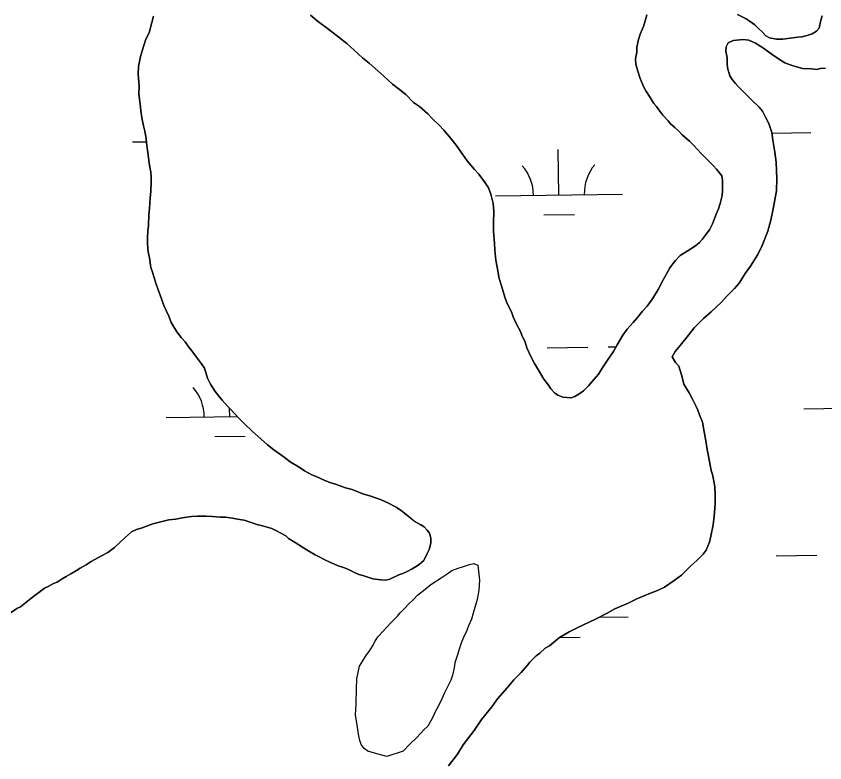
# Model space of a CAD drawing. Extents: x 3767014 to 3805179, y 361544 to 387384.
# Drawn here: x 3783449 to 3784085, y 375235 to 375823 of the extents above; entities that cross this region are included whole.
import ezdxf

# ---------------------------------------------------------------- set-up
doc = ezdxf.new("R2010")
doc.units = 0
doc.layers.add('V-TOPO-SHOR', color=7, linetype='Continuous')
doc.layers.add('V-WETL-SWMP', color=7, linetype='Continuous')

msp = doc.modelspace()

# ---------------------------------------------------------------- linework, layer by layer
at = {"layer": 'V-TOPO-SHOR'}
for points in [[(3783712.882, 375449.982), (3783707.793, 375451.295), (3783699.984, 375454.254), (3783695.288, 375455.558), (3783690.995, 375457.244), (3783684.763, 375460.164), (3783681.249, 375461.438), (3783675.42, 375464.742), (3783671.158, 375467.611), (3783664.168, 375471.732), (3783659.534, 375475.4), (3783651.403, 375481.126), (3783646.384, 375485.197), (3783639.062, 375491.693), (3783634.436, 375495.753), (3783627.89, 375501.833), (3783624.82, 375505.067), (3783619.831, 375510.32), (3783617.144, 375513.148), (3783614.842, 375515.571), (3783610.632, 375520.41), (3783608.338, 375523.229), (3783605.288, 375527.249), (3783601.491, 375532.866), (3783599.249, 375537.655), (3783597.785, 375542.027), (3783596.693, 375545.603), (3783594.412, 375548.814), (3783590.604, 375554.037), (3783586.797, 375559.261), (3783584.503, 375562.077), (3783581.454, 375566.097), (3783578.394, 375569.724), (3783574.96, 375574.15), (3783570.415, 375581.361), (3783568.578, 375586.532), (3783564.853, 375594.906), (3783563.014, 375600.078), (3783560.065, 375608.038), (3783558.227, 375613.209), (3783556.046, 375620.361), (3783554.582, 375624.734), (3783553.593, 375632.25), (3783552.534, 375637.007), (3783551.907, 375643.329), (3783552.02, 375647.663), (3783552.182, 375653.967), (3783552.665, 375657.502), (3783552.899, 375666.562), (3783553.415, 375671.278), (3783554.021, 375679.54), (3783554.547, 375684.652), (3783554.74, 375692.135), (3783554.832, 375695.68), (3783554.539, 375699.631), (3783553.853, 375703.59), (3783553.155, 375707.155), (3783552.52, 375713.084), (3783551.834, 375717.043), (3783551.197, 375722.972), (3783550.889, 375726.372), (3783549.855, 375732.073), (3783548.778, 375736.2), (3783547.363, 375742.465), (3783546.724, 375748.236), (3783546.064, 375753.299), (3783545.09, 375761.366), (3783545.239, 375767.194), (3783544.698, 375776.826), (3783544.932, 375782.813), (3783546.322, 375790.898), (3783548.033, 375796.057), (3783550.613, 375804.425), (3783553.187, 375809.484), (3783555.362, 375817.469), (3783556.755, 375822.558)], [(3783680.313, 375823.4), (3783685.322, 375818.933), (3783694.606, 375811.994)], [(3783972.737, 375729.155), (3783970.05, 375731.983), (3783966.969, 375734.822), (3783963.496, 375737.67), (3783961.585, 375740.085), (3783957.364, 375744.529), (3783955.083, 375747.741), (3783952.416, 375751.357), (3783950.508, 375753.772), (3783947.476, 375758.581), (3783944.065, 375763.793), (3783942.559, 375766.59), (3783939.579, 375773.367), (3783937.763, 375779.327), (3783936.329, 375784.883), (3783936.036, 375788.832), (3783936.966, 375794.326), (3783937.066, 375798.267), (3783938.402, 375804.144), (3783939.694, 375808.447), (3783942.209, 375814.294), (3783943.514, 375818.992), (3783944.816, 375823.689)], [(3784016.166, 375823.824), (3784020.449, 375821.743), (3784023.177, 375820.49), (3784026.277, 375818.44), (3784029.751, 375815.591), (3784032.448, 375813.156), (3784035.911, 375809.914), (3784038.598, 375807.085), (3784041.316, 375805.439), (3784046.811, 375804.509), (3784051.931, 375804.376), (3784055.496, 375805.072), (3784063.799, 375806.043), (3784066.961, 375806.354), (3784070.93, 375807.436), (3784074.901, 375808.517), (3784078.505, 375810.788), (3784080.537, 375813.1), (3784081.881, 375819.373), (3784082.759, 375822.898)], [(3783694.606, 375811.994), (3783700.402, 375807.509), (3783708.907, 375800.982), (3783714.682, 375795.711), (3783721.228, 375789.628), (3783726.247, 375785.559), (3783733.186, 375779.466), (3783737.81, 375775.407), (3783744.741, 375768.921), (3783750.154, 375764.839), (3783755.173, 375760.77), (3783761.324, 375754.698), (3783765.97, 375751.425), (3783772.524, 375745.738), (3783775.979, 375742.1), (3783781.361, 375736.839), (3783785.199, 375732.798), (3783790.936, 375725.95), (3783794.753, 375721.121), (3783799.693, 375713.897), (3783803.5, 375708.677), (3783809.236, 375701.826), (3783812.689, 375698.191), (3783817.639, 375691.361), (3783820.296, 375687.351), (3783822.143, 375682.573), (3783823.921, 375675.039), (3783824.556, 375669.11), (3783824.312, 375659.656), (3783824.15, 375653.352), (3783825.088, 375643.868), (3783825.342, 375638.345), (3783825.926, 375630.445), (3783826.966, 375624.899), (3783828.713, 375616.183), (3783830.53, 375610.223), (3783833.065, 375601.487), (3783834.902, 375596.315), (3783838.285, 375589.922), (3783839.76, 375585.94), (3783841.99, 375580.759), (3783845.373, 375574.365), (3783846.485, 375571.578), (3783849.101, 375565.991), (3783850.565, 375561.618), (3783853.918, 375554.043), (3783856.553, 375549.244), (3783861.077, 375541.245), (3783863.724, 375536.84), (3783867.541, 375532.012), (3783869.439, 375529.203), (3783872.116, 375525.981), (3783874.834, 375524.334), (3783878.731, 375522.657), (3783885.418, 375522.092), (3783888.205, 375523.202), (3783892.205, 375525.465), (3783895.023, 375527.757), (3783899.066, 375531.595), (3783901.915, 375535.068), (3783906.793, 375540.856), (3783909.672, 375545.513), (3783914.995, 375553.258), (3783918.684, 375558.683), (3783921.571, 375563.734), (3783926.108, 375571.5), (3783929.38, 375576.145), (3783934.25, 375581.539), (3783937.503, 375585.398), (3783941.572, 375590.415), (3783945.22, 375594.263), (3783949.311, 375600.072), (3783953.838, 375607.444), (3783957.565, 375614.444), (3783962.949, 375624.553), (3783965.394, 375627.646), (3783967.434, 375630.351), (3783971.082, 375634.199), (3783976.687, 375637.603), (3783979.495, 375639.502), (3783983.101, 375641.775), (3783986.325, 375644.45), (3783988.355, 375646.764), (3783991.617, 375651.016), (3783994.073, 375654.499), (3783996.557, 375659.167), (3783999.508, 375666.578), (3784001.193, 375670.873), (3784002.488, 375675.176), (3784004.225, 375681.437), (3784004.327, 375685.377), (3784004.448, 375690.104), (3784004.53, 375693.256), (3784003.833, 375696.819), (3783999.631, 375702.054), (3783997.339, 375704.872), (3783991.572, 375710.539), (3783987.734, 375714.577), (3783981.977, 375720.639), (3783978.522, 375724.277), (3783972.737, 375729.155)], [(3784085.493, 375781.612), (3784081.62, 375781.24), (3784078.612, 375780.687), (3784074.362, 375781.033), (3784067.667, 375781.285), (3784062.576, 375782.597), (3784057.573, 375784.146), (3784053.356, 375785.751), (3784048.469, 375788.873), (3784042.739, 375792.883), (3784036.784, 375797.372), (3784030.416, 375801.163), (3784025.196, 375803.583), (3784020.563, 375804.253), (3784012.814, 375803.35), (3784008.904, 375801.56), (3784007.247, 375798.449), (3784007.157, 375794.904), (3784008.208, 375789.751), (3784008.095, 375785.418), (3784008.398, 375781.862), (3784010.205, 375775.509), (3784012.103, 375772.702), (3784014.78, 375769.478), (3784016.689, 375767.065), (3784019.386, 375764.63), (3784023.992, 375759.781), (3784027.455, 375756.539), (3784033.222, 375750.872), (3784035.899, 375747.65), (3784038.524, 375742.459), (3784040.775, 375738.064), (3784043.352, 375730.902), (3784043.986, 375724.973), (3784045.715, 375715.468), (3784046.694, 375707.561), (3784047.146, 375694.54), (3784046.903, 375685.086), (3784044.175, 375670.965), (3784042.364, 375661.946), (3784040.173, 375653.33), (3784035.547, 375642.019), (3784032.212, 375635.008), (3784026.453, 375625.696), (3784022.364, 375619.89), (3784017.442, 375612.525), (3784013.787, 375608.284), (3784007.714, 375602.134), (3784003.653, 375597.507), (3783995.574, 375589.832), (3783989.524, 375584.47), (3783982.239, 375577.167), (3783977.754, 375571.371), (3783971.239, 375563.261), (3783967.178, 375558.634), (3783964.702, 375554.362), (3783967.348, 375549.959), (3783970.035, 375547.129), (3783972.227, 375540.372), (3783973.308, 375536.401), (3783974.002, 375532.838), (3783978.164, 375526.028), (3783980.799, 375521.232), (3783983.8, 375515.241), (3783984.91, 375512.454), (3783986.395, 375508.868), (3783988.606, 375502.898), (3783989.989, 375495.372), (3783991.029, 375489.828), (3783992.391, 375481.515), (3783993.442, 375476.362), (3783994.834, 375469.233), (3783995.512, 375464.879), (3783996.612, 375461.696), (3783997.663, 375456.546), (3783998.339, 375452.192), (3783998.56, 375445.484), (3783998.783, 375438.777), (3783997.741, 375428.951), (3783997.173, 375422.264), (3783995.365, 375413.245), (3783994.062, 375408.549), (3783991.535, 375402.306), (3783989.092, 375399.216), (3783984.234, 375394.217), (3783979.395, 375390.004), (3783972.112, 375382.703), (3783966.486, 375378.511), (3783958.859, 375373.19), (3783953.272, 375370.573)], [(3783444.715, 375353.212), (3783449.128, 375356.251), (3783451.926, 375357.756), (3783455.946, 375360.806), (3783458.764, 375363.097), (3783463.593, 375366.917), (3783466.401, 375368.815), (3783470.827, 375372.248), (3783473.625, 375373.753), (3783478.018, 375376.006), (3783480.807, 375377.116), (3783484.817, 375379.772), (3783488.018, 375381.661), (3783491.614, 375383.539), (3783496.017, 375386.185), (3783498.825, 375388.083), (3783503.624, 375390.719), (3783507.634, 375393.375), (3783515.633, 375397.899), (3783520.827, 375400.527), (3783526.047, 375404.334), (3783534.131, 375412.01), (3783536.959, 375414.695), (3783539.372, 375416.603), (3783543.361, 375418.471), (3783547.736, 375419.936), (3783556.089, 375422.874), (3783561.25, 375424.318), (3783568.787, 375426.096), (3783574.321, 375426.741), (3783579.078, 375427.802), (3783586.592, 375428.791), (3783591.329, 375429.064), (3783598.026, 375428.891), (3783603.148, 375428.758), (3783609.442, 375428.203), (3783613.38, 375428.103), (3783618.885, 375427.566), (3783622.805, 375426.678), (3783627.905, 375425.756), (3783633.379, 375424.04), (3783638.065, 375422.342), (3783642.378, 375421.443), (3783649.812, 375419.28), (3783652.923, 375417.623), (3783656.812, 375415.553), (3783660.699, 375413.482), (3783663.011, 375411.453), (3783668.051, 375408.168), (3783674.648, 375404.057), (3783679.303, 375401.178), (3783683.971, 375398.694), (3783687.081, 375397.037), (3783691.354, 375394.561), (3783696.029, 375392.47), (3783699.15, 375391.206), (3783701.876, 375389.955), (3783706.179, 375388.661), (3783709.695, 375387.389), (3783714.361, 375384.902), (3783718.26, 375383.225), (3783721.392, 375382.357), (3783725.299, 375381.075), (3783729.209, 375379.791), (3783735.49, 375378.84), (3783739.43, 375378.738), (3783742.603, 375379.447), (3783749.783, 375382.809), (3783752.966, 375383.909), (3783756.156, 375385.404), (3783760.156, 375387.665), (3783762.956, 375389.171), (3783765.764, 375391.069), (3783769.391, 375394.131), (3783771.895, 375399.585), (3783773.552, 375402.696), (3783774.867, 375407.785), (3783774.967, 375411.723), (3783773.888, 375415.694), (3783771.977, 375418.109), (3783769.675, 375420.534), (3783766.958, 375422.178), (3783761.907, 375425.068), (3783758.051, 375428.32), (3783751.87, 375433.211), (3783747.606, 375436.08), (3783740.991, 375439.404), (3783735.93, 375441.898), (3783727.73, 375444.87), (3783721.467, 375446.607), (3783712.882, 375449.982)], [(3783740.272, 375239.787), (3783730.487, 375242.405), (3783725.406, 375244.113), (3783722.305, 375246.163), (3783720.021, 375249.374), (3783718.922, 375252.557), (3783717.863, 375257.314), (3783717.216, 375262.85), (3783715.5, 375272.748), (3783716.106, 375281.009), (3783716.419, 375293.222), (3783716.624, 375301.1), (3783718.846, 375310.898), (3783721.322, 375315.17), (3783724.199, 375319.825), (3783726.241, 375322.533), (3783729.111, 375326.795), (3783731.181, 375330.684), (3783733.241, 375334.178), (3783737.696, 375338.794), (3783740.131, 375341.489), (3783743.776, 375345.337), (3783748.636, 375350.336), (3783750.678, 375353.044), (3783754.717, 375356.882), (3783757.152, 375359.579), (3783761.596, 375363.8), (3783764.434, 375366.88), (3783770.466, 375371.455), (3783774.9, 375375.283), (3783782.92, 375380.596), (3783787.728, 375383.625), (3783791.345, 375386.291), (3783796.516, 375388.128), (3783799.699, 375389.23), (3783805.263, 375391.059), (3783808.829, 375391.753), (3783811.95, 375390.491), (3783813.222, 375378.634), (3783812.626, 375370.765), (3783811.252, 375363.31), (3783808.221, 375352.747), (3783806.916, 375348.049), (3783804.411, 375342.595), (3783803.138, 375339.081), (3783800.633, 375333.627), (3783798.956, 375329.727), (3783796.824, 375323.477), (3783795.945, 375319.95), (3783793.813, 375313.7), (3783793.317, 375309.77), (3783791.984, 375303.892), (3783790.7, 375299.982), (3783787.792, 375294.143), (3783785.709, 375289.863), (3783783.618, 375285.185), (3783780.71, 375279.349), (3783778.637, 375275.459), (3783776.546, 375270.784), (3783774.9, 375268.066), (3783772.426, 375263.794), (3783769.597, 375261.107), (3783763.92, 375254.947), (3783758.667, 375249.958), (3783753, 375244.191), (3783740.272, 375239.787)], [(3783953.272, 375370.573), (3783946.506, 375367.988), (3783936.94, 375363.898), (3783930.152, 375360.525), (3783919.788, 375356.063), (3783913.789, 375352.669), (3783905.001, 375348.163), (3783899.414, 375345.548), (3783890.636, 375341.44), (3783883.849, 375338.067), (3783876.243, 375333.53), (3783873.019, 375330.856), (3783868.192, 375327.036), (3783864.989, 375325.148), (3783860.555, 375321.32), (3783857.737, 375319.029), (3783852.877, 375314.029), (3783850.848, 375311.715), (3783845.969, 375305.93), (3783840.303, 375300.162), (3783835.019, 375293.992), (3783827.302, 375285.124), (3783822.807, 375278.933), (3783814.664, 375268.894), (3783808.925, 375260.37), (3783800.36, 375249.159), (3783795.834, 375241.784), (3783788.894, 375232.503)]]:
    msp.add_lwpolyline(points, dxfattribs=at)
at = {"layer": 'V-WETL-SWMP'}
for p, q in [((3784043.395, 375730.491), (3784074.054, 375730.916)), ((3783540.198, 375723.501), (3783551.136, 375723.653)), ((3783875.655, 375681.726), (3783875.155, 375717.723)), ((3783825.659, 375681.031), (3783925.65, 375682.42)), ((3783863.87, 375666.13), (3783887.868, 375666.463)), ((3783866.479, 375561.516), (3783898.476, 375561.96)), ((3783914.475, 375562.183), (3783920.735, 375562.27)), ((3783616.616, 375507.298), (3783616.526, 375513.8)), ((3784068.481, 375513.575), (3784168.471, 375514.964)), ((3783566.621, 375506.604), (3783622.622, 375507.382)), ((3783604.832, 375491.702), (3783628.83, 375492.035)), ((3784046.678, 375397.829), (3784078.675, 375398.273)), ((3783907.531, 375349.462), (3783930.27, 375349.777)), ((3783876.352, 375333.596), (3783892.488, 375333.82))]:
    msp.add_line(p, q, dxfattribs=at)
for points in [[(3783556.755, 375822.558), (3783555.363, 375817.469), (3783553.187, 375809.484), (3783550.613, 375804.426), (3783548.032, 375796.057), (3783546.323, 375790.897), (3783544.932, 375782.813), (3783544.699, 375776.827), (3783545.24, 375767.195), (3783545.09, 375761.365), (3783546.065, 375753.299), (3783546.723, 375748.237), (3783547.363, 375742.465), (3783548.778, 375736.201), (3783549.855, 375732.073), (3783550.89, 375726.371), (3783551.197, 375722.973), (3783551.833, 375717.044), (3783552.519, 375713.084), (3783553.155, 375707.155), (3783553.852, 375703.589), (3783554.538, 375699.63), (3783554.831, 375695.681), (3783554.74, 375692.135), (3783554.547, 375684.651), (3783554.021, 375679.54), (3783553.415, 375671.278), (3783552.899, 375666.561), (3783552.666, 375657.501), (3783552.181, 375653.966), (3783552.019, 375647.663), (3783551.907, 375643.33), (3783552.533, 375637.007), (3783553.593, 375632.249), (3783554.582, 375624.734), (3783556.046, 375620.361), (3783558.227, 375613.209), (3783560.065, 375608.038), (3783563.014, 375600.078), (3783564.852, 375594.907), (3783568.578, 375586.533), (3783570.416, 375581.361), (3783574.96, 375574.149), (3783578.394, 375569.725), (3783581.454, 375566.098), (3783584.504, 375562.078), (3783586.797, 375559.26), (3783590.604, 375554.037), (3783594.412, 375548.815), (3783596.694, 375545.603), (3783597.785, 375542.027), (3783599.249, 375537.654), (3783601.491, 375532.866), (3783605.288, 375527.249), (3783608.338, 375523.229), (3783610.631, 375520.411), (3783614.842, 375515.572), (3783617.145, 375513.148), (3783619.831, 375510.32), (3783624.821, 375505.067), (3783627.891, 375501.834), (3783634.436, 375495.753), (3783639.061, 375491.693), (3783646.384, 375485.197), (3783651.403, 375481.126), (3783659.534, 375475.399), (3783664.169, 375471.732), (3783671.159, 375467.61), (3783675.421, 375464.741), (3783681.248, 375461.438), (3783684.763, 375460.165), (3783690.995, 375457.245), (3783695.288, 375455.558), (3783699.984, 375454.254), (3783707.792, 375451.294), (3783712.882, 375449.981)], [(3783694.605, 375811.994), (3783685.323, 375818.934), (3783680.313, 375823.399)], [(3783944.816, 375823.688), (3783943.513, 375818.992), (3783942.21, 375814.295), (3783939.694, 375808.447), (3783938.401, 375804.144), (3783937.067, 375798.266), (3783936.966, 375794.327), (3783936.036, 375788.832), (3783936.329, 375784.883), (3783937.762, 375779.327), (3783939.58, 375773.368), (3783942.559, 375766.59), (3783944.064, 375763.792), (3783947.477, 375758.58), (3783950.507, 375753.772), (3783952.416, 375751.358), (3783955.082, 375747.741), (3783957.364, 375744.529), (3783961.586, 375740.085), (3783963.495, 375737.67), (3783966.969, 375734.822), (3783970.049, 375731.983), (3783972.736, 375729.155)], [(3784082.76, 375822.898), (3784081.881, 375819.373), (3784080.537, 375813.101), (3784078.506, 375810.788), (3784074.9, 375808.516), (3784070.93, 375807.435), (3784066.961, 375806.355), (3784063.799, 375806.042), (3784055.497, 375805.073), (3784051.931, 375804.376), (3784046.81, 375804.508), (3784041.315, 375805.438), (3784038.599, 375807.085), (3784035.912, 375809.913), (3784032.448, 375813.156), (3784029.751, 375815.59), (3784026.277, 375818.439), (3784023.176, 375820.489), (3784020.449, 375821.742), (3784016.167, 375823.823)], [(3783972.736, 375729.155), (3783978.523, 375724.276), (3783981.977, 375720.639), (3783987.734, 375714.578), (3783991.572, 375710.538), (3783997.339, 375704.871), (3783999.631, 375702.053), (3784003.833, 375696.82), (3784004.529, 375693.255), (3784004.448, 375690.103), (3784004.327, 375685.376), (3784004.225, 375681.437), (3784002.487, 375675.175), (3784001.194, 375670.872), (3783999.507, 375666.579), (3783996.557, 375659.166), (3783994.072, 375654.5), (3783991.617, 375651.015), (3783988.354, 375646.763), (3783986.324, 375644.45), (3783983.101, 375641.774), (3783979.495, 375639.502), (3783976.687, 375637.603), (3783971.081, 375634.2), (3783967.434, 375630.352), (3783965.394, 375627.645), (3783962.949, 375624.554), (3783957.565, 375614.444), (3783953.837, 375607.445), (3783949.311, 375600.072), (3783945.22, 375594.264), (3783941.573, 375590.416), (3783937.502, 375585.397), (3783934.25, 375581.539), (3783929.381, 375576.145), (3783926.108, 375571.499), (3783921.572, 375563.733), (3783918.683, 375558.683), (3783914.996, 375553.259), (3783909.672, 375545.512), (3783906.793, 375540.856), (3783901.914, 375535.069), (3783899.065, 375531.595), (3783895.024, 375527.757), (3783892.206, 375525.464), (3783888.206, 375523.202), (3783885.418, 375522.091), (3783878.732, 375522.657), (3783874.833, 375524.334), (3783872.116, 375525.981), (3783869.44, 375529.203), (3783867.541, 375532.012), (3783863.724, 375536.84), (3783861.078, 375541.244), (3783856.553, 375549.244), (3783853.918, 375554.042), (3783850.565, 375561.618), (3783849.101, 375565.991), (3783846.485, 375571.577), (3783845.374, 375574.365), (3783841.991, 375580.759), (3783839.759, 375585.941), (3783838.285, 375589.921), (3783834.902, 375596.315), (3783833.064, 375601.486), (3783830.53, 375610.223), (3783828.712, 375616.183), (3783826.966, 375624.9), (3783825.926, 375630.445), (3783825.341, 375638.344), (3783825.089, 375643.869), (3783824.15, 375653.353), (3783824.312, 375659.656), (3783824.556, 375669.11), (3783823.92, 375675.039), (3783822.143, 375682.574), (3783820.295, 375687.352), (3783817.639, 375691.362), (3783812.69, 375698.191), (3783809.236, 375701.827), (3783803.499, 375708.676), (3783799.692, 375713.898), (3783794.753, 375721.121), (3783790.936, 375725.949), (3783785.199, 375732.798), (3783781.362, 375736.838), (3783775.978, 375742.101), (3783772.524, 375745.738), (3783765.97, 375751.425), (3783761.324, 375754.698), (3783755.173, 375760.769), (3783750.153, 375764.84), (3783744.74, 375768.921), (3783737.811, 375775.406), (3783733.186, 375779.467), (3783726.247, 375785.558), (3783721.228, 375789.629), (3783714.683, 375795.71), (3783708.906, 375800.983), (3783700.402, 375807.509), (3783694.605, 375811.994)], [(3783864.99, 375325.149), (3783868.192, 375327.037), (3783873.02, 375330.855), (3783876.243, 375333.531), (3783883.849, 375338.066), (3783890.637, 375341.439), (3783899.414, 375345.549), (3783905, 375348.164), (3783913.788, 375352.669), (3783919.788, 375356.062), (3783930.152, 375360.525), (3783936.939, 375363.898), (3783946.505, 375367.988), (3783953.273, 375370.573), (3783958.859, 375373.189), (3783966.485, 375378.511), (3783972.111, 375382.702), (3783979.394, 375390.004), (3783984.233, 375394.216), (3783989.092, 375399.215), (3783991.536, 375402.306), (3783994.062, 375408.548), (3783995.365, 375413.244), (3783997.174, 375422.264), (3783997.741, 375428.95), (3783998.782, 375438.778), (3783998.56, 375445.485), (3783998.339, 375452.192), (3783997.662, 375456.545), (3783996.612, 375461.696), (3783995.512, 375464.878), (3783994.835, 375469.232), (3783993.442, 375476.363), (3783992.392, 375481.514), (3783991.029, 375489.827), (3783989.989, 375495.372), (3783988.606, 375502.897), (3783986.395, 375508.867), (3783984.91, 375512.453), (3783983.799, 375515.241), (3783980.8, 375521.231), (3783978.164, 375526.029), (3783974.003, 375532.837), (3783973.307, 375536.402), (3783972.226, 375540.372), (3783970.035, 375547.129), (3783967.349, 375549.958), (3783964.703, 375554.362), (3783967.178, 375558.634), (3783971.239, 375563.26), (3783977.754, 375571.37), (3783982.239, 375577.167), (3783989.523, 375584.469), (3783995.573, 375589.832), (3784003.654, 375597.508), (3784007.715, 375602.134), (3784013.786, 375608.284), (3784017.443, 375612.526), (3784022.363, 375619.889), (3784026.454, 375625.696), (3784032.212, 375635.009), (3784035.546, 375642.018), (3784040.173, 375653.33), (3784042.365, 375661.946), (3784044.174, 375670.965), (3784046.903, 375685.086), (3784047.146, 375694.54), (3784046.693, 375707.56), (3784045.714, 375715.468), (3784043.987, 375724.973), (3784043.351, 375730.902), (3784040.776, 375738.064), (3784038.524, 375742.458), (3784035.899, 375747.65), (3784033.222, 375750.872), (3784027.455, 375756.539), (3784023.991, 375759.781), (3784019.386, 375764.63), (3784016.689, 375767.065), (3784014.78, 375769.479), (3784012.104, 375772.701), (3784010.205, 375775.509), (3784008.398, 375781.863), (3784008.095, 375785.418), (3784008.207, 375789.751), (3784007.157, 375794.903), (3784007.248, 375798.448), (3784008.905, 375801.559), (3784012.814, 375803.35), (3784020.563, 375804.254), (3784025.197, 375803.583), (3784030.417, 375801.163), (3784036.784, 375797.372), (3784042.739, 375792.883), (3784048.47, 375788.873), (3784053.356, 375785.751), (3784057.572, 375784.145), (3784062.577, 375782.597), (3784067.668, 375781.284), (3784074.363, 375781.032), (3784078.611, 375780.687)], [(3784078.611, 375780.687), (3784081.621, 375781.24), (3784085.493, 375781.613)], [(3783712.882, 375449.981), (3783721.468, 375446.606), (3783727.73, 375444.869), (3783735.931, 375441.898), (3783740.991, 375439.403), (3783747.607, 375436.079), (3783751.869, 375433.21), (3783758.05, 375428.321), (3783761.908, 375425.068), (3783766.958, 375422.179), (3783769.675, 375420.533), (3783771.978, 375418.108), (3783773.887, 375415.694), (3783774.967, 375411.724), (3783774.866, 375407.785), (3783773.552, 375402.695), (3783771.895, 375399.584), (3783769.39, 375394.13), (3783765.764, 375391.07), (3783762.955, 375389.171), (3783760.157, 375387.666), (3783756.157, 375385.404), (3783752.966, 375383.909), (3783749.784, 375382.809), (3783742.602, 375379.446), (3783739.43, 375378.739), (3783735.491, 375378.841), (3783729.209, 375379.791), (3783725.3, 375381.074), (3783721.391, 375382.357), (3783718.26, 375383.226), (3783714.361, 375384.903), (3783709.695, 375387.388), (3783706.18, 375388.661), (3783701.877, 375389.954), (3783699.15, 375391.207), (3783696.029, 375392.47), (3783691.353, 375394.561), (3783687.081, 375397.036), (3783683.97, 375398.693), (3783679.304, 375401.178), (3783674.648, 375404.057), (3783668.052, 375408.168), (3783663.012, 375411.452), (3783660.7, 375413.482), (3783656.811, 375415.553), (3783652.923, 375417.624), (3783649.812, 375419.281), (3783642.378, 375421.443), (3783638.065, 375422.342), (3783633.379, 375424.04), (3783627.904, 375425.757), (3783622.804, 375426.677), (3783618.885, 375427.566), (3783613.38, 375428.102), (3783609.441, 375428.203), (3783603.148, 375428.759), (3783598.027, 375428.891), (3783591.33, 375429.063), (3783586.593, 375428.791), (3783579.078, 375427.802), (3783574.321, 375426.742), (3783568.786, 375426.096), (3783561.251, 375424.319), (3783556.089, 375422.875), (3783547.736, 375419.936), (3783543.362, 375418.472), (3783539.372, 375416.604), (3783536.958, 375414.695), (3783534.13, 375412.009), (3783526.048, 375404.333), (3783520.826, 375400.526), (3783515.634, 375397.9), (3783507.634, 375393.376), (3783503.624, 375390.719), (3783498.826, 375388.084), (3783496.018, 375386.185), (3783491.614, 375383.539), (3783488.018, 375381.661), (3783484.816, 375379.772), (3783480.806, 375377.116), (3783478.018, 375376.005), (3783473.624, 375373.753), (3783470.826, 375372.248), (3783466.401, 375368.815), (3783463.593, 375366.916), (3783458.765, 375363.098), (3783455.947, 375360.806), (3783451.926, 375357.756), (3783449.128, 375356.251), (3783444.714, 375353.211)], [(3783788.894, 375232.503), (3783795.834, 375241.785), (3783800.36, 375249.158), (3783808.926, 375260.369), (3783814.664, 375268.893), (3783822.806, 375278.933), (3783827.301, 375285.124), (3783835.019, 375293.991), (3783840.302, 375300.162), (3783845.969, 375305.929), (3783850.848, 375311.716), (3783852.878, 375314.029), (3783857.737, 375319.029), (3783860.555, 375321.321), (3783864.99, 375325.149)]]:
    msp.add_lwpolyline(points, dxfattribs=at)
msp.add_lwpolyline([(3783740.273, 375239.788), (3783730.486, 375242.404), (3783725.405, 375244.112), (3783722.305, 375246.163), (3783720.022, 375249.375), (3783718.922, 375252.557), (3783717.862, 375257.314), (3783717.216, 375262.849), (3783715.499, 375272.748), (3783716.106, 375281.01), (3783716.42, 375293.222), (3783716.623, 375301.1), (3783718.846, 375310.897), (3783721.321, 375315.17), (3783724.2, 375319.826), (3783726.241, 375322.533), (3783729.11, 375326.795), (3783731.181, 375330.683), (3783733.241, 375334.178), (3783737.696, 375338.793), (3783740.131, 375341.49), (3783743.777, 375345.338), (3783748.636, 375350.337), (3783750.677, 375353.044), (3783754.717, 375356.882), (3783757.152, 375359.579), (3783761.596, 375363.8), (3783764.435, 375366.881), (3783770.465, 375371.456), (3783774.9, 375375.283), (3783782.92, 375380.596), (3783787.728, 375383.625), (3783791.345, 375386.291), (3783796.516, 375388.129), (3783799.698, 375389.23), (3783805.264, 375391.058), (3783808.829, 375391.754), (3783811.95, 375390.491), (3783813.222, 375378.633), (3783812.625, 375370.765), (3783811.251, 375363.311), (3783808.22, 375352.746), (3783806.916, 375348.049), (3783804.411, 375342.595), (3783803.138, 375339.08), (3783800.632, 375333.626), (3783798.955, 375329.728), (3783796.824, 375323.476), (3783795.944, 375319.951), (3783793.813, 375313.699), (3783793.317, 375309.769), (3783791.984, 375303.891), (3783790.7, 375299.982), (3783787.791, 375294.144), (3783785.71, 375289.862), (3783783.619, 375285.186), (3783780.709, 375279.348), (3783778.638, 375275.459), (3783776.547, 375270.783), (3783774.9, 375268.066), (3783772.425, 375263.794), (3783769.597, 375261.107), (3783763.92, 375254.946), (3783758.667, 375249.957), (3783753, 375244.19)], close=True, dxfattribs=at)
for centre, start, end in [((3783820.41, 375681.433), 0.024037, 41.567696), ((3783930.886, 375682.968), 140.024034, 181.567693), ((3783561.372, 375507.006), 0.024037, 41.567696)]:
    msp.add_arc(centre, 35.246, start, end, dxfattribs=at)

doc.saveas('drawing.dxf')
